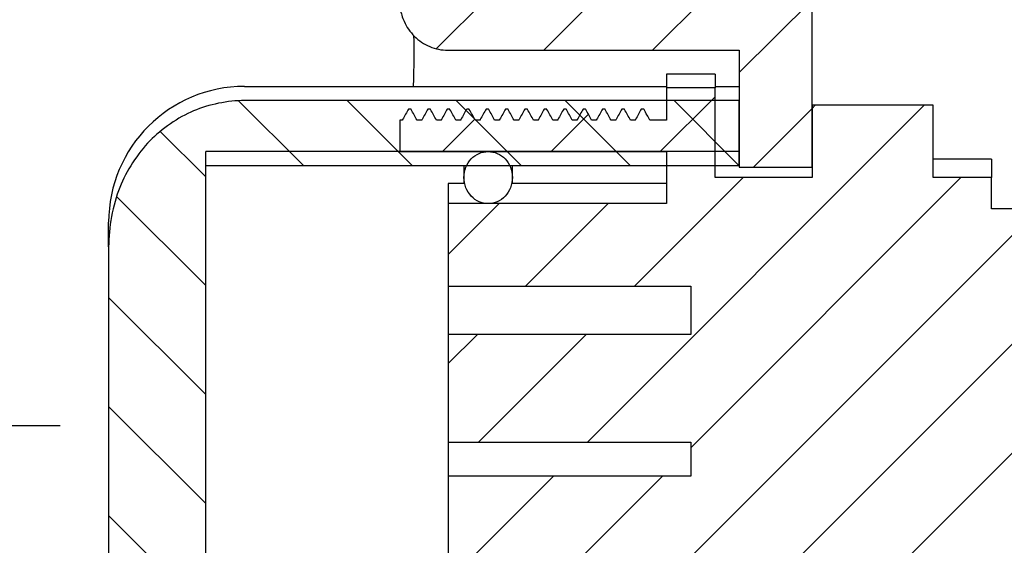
# Model space of a CAD drawing. Header units: millimetres. Extents: x 0 to 4378, y 0 to 2397.
# Tile 272 of 330: x 3458 to 3478, y 33 to 43. Entities that reach past the tile are written whole.
import ezdxf

# ---------------------------------------------------------------- set-up
doc = ezdxf.new("R2010")
doc.units = ezdxf.units.MM
doc.header["$LTSCALE"] = 0.2
doc.layers.add('05_Section Line', color=3, linetype='Continuous')
doc.styles.add('Rainbow-2.5 Style', font='malgunsl.ttf')
doc.dimstyles.new('Rainbow-2.5 Style$0', dxfattribs={"dimtxt": 2.5, "dimasz": 2.5, "dimexe": 1, "dimexo": 1, "dimgap": 1, "dimtad": 1, "dimdsep": 46, "dimtxsty": 'Rainbow-2.5 Style', "dimcen": 0, "dimclrd": 251, "dimclre": 251, "dimclrt": 7, "dimazin": 3, "dimtp": 0.1, "dimtm": 0.1, "dimtfac": 0.61, "dimtmove": 0, "dimatfit": 3, "dimfxl": 1, "dimlwd": -1, "dimlwe": -1, "dimarcsym": 1})
pattern_1 = [(45, (-135.975, -57.496), (-1.122532, 1.122532), [])]

# ---------------------------------------------------------------- blocks, each defined once
blk = doc.blocks.new('Blk$I43J4-5N2301D')
at = {"layer": '05_Section Line'}
h = blk.add_hatch(dxfattribs=at)
h.set_pattern_fill('ANSI31', color=256, scale=12.7, style=0)
h.set_pattern_definition(pattern_1)
edge = h.paths.add_edge_path()
edge.add_spline(control_points=[(-39, -12.16), (-39.005, -12.242), (-39.001, -12.324), (-38.972, -12.493), (-38.947, -12.578), (-38.858, -12.774), (-38.786, -12.88), (-38.605, -13.058), (-38.498, -13.13), (-38.262, -13.229), (-38.135, -13.254), (-38.007, -13.254)], knot_values=[-0.165928, -0.165928, -0.165928, -0.165928, -0.141276, -0.141276, -0.114739, -0.114739, -0.076747, -0.076747, -0.03851, -0.03851, 0, 0, 0, 0], degree=3, periodic=0)
edge.add_line((-38.007, -13.254), (-38.007, -13.254))
edge.add_line((-38.007, -13.254), (-32, -13.254))
edge.add_line((-32, -13.254), (-32, -14.292))
edge.add_line((-32, -14.292), (-32, -15.343))
edge.add_line((-32, -15.343), (-32, -15.631))
edge.add_line((-32, -15.631), (-32, -15.662))
edge.add_line((-32, -15.662), (-30.5, -15.662))
edge.add_line((-30.5, -15.662), (-30.5, -14.39))
edge.add_line((-30.5, -14.39), (-30.5, -11.5))
edge.add_line((-30.5, -11.5), (17.387, -11.5))
edge.add_line((17.387, -11.5), (17.387, -10.5))
edge.add_line((17.387, -10.5), (18.116, -10.5))
edge.add_line((18.116, -10.5), (19.616, -10.5))
edge.add_line((19.616, -10.5), (19.616, -10))
edge.add_line((19.616, -10), (21.51, -10))
edge.add_line((21.51, -10), (21.51, -10.5))
edge.add_line((21.51, -10.5), (22.932, -10.5))
edge.add_line((22.932, -10.5), (23.738, -10.5))
edge.add_line((23.738, -10.5), (23.738, -11.5))
edge.add_line((23.738, -11.5), (24.422, -11.5))
edge.add_line((24.422, -11.5), (24.422, -14))
edge.add_line((24.422, -14), (29, -14))
edge.add_line((29, -14), (29, -17.92))
edge.add_line((29, -17.92), (32.938, -17.92))
edge.add_line((32.938, -17.92), (32.938, -17.223))
edge.add_line((32.938, -17.223), (32.938, -15.82))
edge.add_line((32.938, -15.82), (34.439, -15.82))
edge.add_line((34.439, -15.82), (34.439, -17.42))
edge.add_line((34.439, -17.42), (35.239, -17.42))
edge.add_line((35.239, -17.42), (36.239, -17.42))
edge.add_line((36.239, -17.42), (40.503, -17.42))
edge.add_line((40.503, -17.42), (39, -12.159))
edge.add_line((39, -12.159), (39, -9.5))
edge.add_line((39, -9.5), (37, -7.5))
edge.add_line((37, -7.5), (31.475, -7.5))
edge.add_line((31.475, -7.5), (31.475, -3))
edge.add_line((31.475, -3), (30.475, -2))
edge.add_line((30.475, -2), (28, -2))
edge.add_line((28, -2), (28, -7.5))
edge.add_line((28, -7.5), (22, -7.5))
edge.add_line((22, -7.5), (22, -2))
edge.add_line((22, -2), (16.765, -2))
edge.add_line((16.765, -2), (15.765, -3))
edge.add_line((15.765, -3), (15.765, -10))
edge.add_line((15.765, -10), (-15.765, -10))
edge.add_line((-15.765, -10), (-15.765, -3))
edge.add_line((-15.765, -3), (-16.765, -2))
edge.add_line((-16.765, -2), (-30.475, -2))
edge.add_line((-30.475, -2), (-31.475, -3))
edge.add_line((-31.475, -3), (-31.475, -7.5))
edge.add_line((-31.475, -7.5), (-37, -7.5))
edge.add_line((-37, -7.5), (-39, -9.5))
edge.add_line((-39, -9.5), (-39, -12.16))
h = blk.add_hatch(dxfattribs=at)
h.set_pattern_fill('ANSI31', color=256, scale=12.7, style=0)
h.set_pattern_definition(pattern_1)
edge = h.paths.add_edge_path()
edge.add_line((-34.258, -27.534), (-34.208, -27.534))
edge.add_spline(control_points=[(-34.208, -27.534), (-34.187, -27.496), (-34.166, -27.458), (-34.125, -27.382), (-34.104, -27.345), (-34.084, -27.307)], knot_values=[-0.025861, -0.025861, -0.025861, -0.025861, -0.012938, -0.012938, 0, 0, 0, 0], degree=3, periodic=0)
edge.add_line((-34.084, -27.307), (-33.5, -27.307))
edge.add_line((-33.5, -27.307), (-33.5, -27.708))
edge.add_line((-33.5, -27.708), (-33.5, -27.969))
edge.add_line((-33.5, -27.969), (-32.5, -27.969))
edge.add_line((-32.5, -27.969), (-32.5, -27.708))
edge.add_line((-32.5, -27.708), (-32.5, -26.657))
edge.add_line((-32.5, -26.657), (-32.5, -26.369))
edge.add_line((-32.5, -26.369), (-32.5, -25.542))
edge.add_line((-32.5, -25.542), (-26.8, -25.542))
edge.add_line((-26.8, -25.542), (-26.8, -25.473))
edge.add_line((-26.8, -25.473), (-22.7, -25.473))
edge.add_line((-22.7, -25.473), (-22.7, -16.527))
edge.add_line((-22.7, -16.527), (-26.8, -16.527))
edge.add_line((-26.8, -16.527), (-26.8, -15.877))
edge.add_line((-26.8, -15.877), (-28, -15.877))
edge.add_line((-28, -15.877), (-28, -14.39))
edge.add_line((-28, -14.39), (-30.5, -14.39))
edge.add_line((-30.5, -14.39), (-30.5, -15.662))
edge.add_line((-30.5, -15.662), (-30.5, -15.877))
edge.add_line((-30.5, -15.877), (-32.5, -15.877))
edge.add_line((-32.5, -15.877), (-32.5, -15.631))
edge.add_line((-32.5, -15.631), (-32.5, -15.343))
edge.add_line((-32.5, -15.343), (-32.5, -14.292))
edge.add_line((-32.5, -14.292), (-32.5, -14.031))
edge.add_line((-32.5, -14.031), (-33.5, -14.031))
edge.add_line((-33.5, -14.031), (-33.5, -14.292))
edge.add_line((-33.5, -14.292), (-33.5, -14.693))
edge.add_line((-33.5, -14.693), (-33.843, -14.693))
edge.add_spline(control_points=[(-33.843, -14.693), (-33.862, -14.659), (-33.881, -14.625), (-33.921, -14.553), (-33.942, -14.515), (-33.965, -14.474), (-33.967, -14.47), (-33.969, -14.466)], knot_values=[-0.025923, -0.025923, -0.025923, -0.025923, -0.014184, -0.014184, -0.001229, -0.001229, 0, 0, 0, 0], degree=3, periodic=0)
edge.add_line((-33.969, -14.466), (-34.019, -14.466))
edge.add_spline(control_points=[(-34.019, -14.466), (-34.038, -14.501), (-34.056, -14.535), (-34.096, -14.607), (-34.117, -14.645), (-34.139, -14.686), (-34.141, -14.69), (-34.143, -14.693)], knot_values=[-0.025862, -0.025862, -0.025862, -0.025862, -0.014172, -0.014172, -0.001235, -0.001235, 0, 0, 0, 0], degree=3, periodic=0)
edge.add_line((-34.143, -14.693), (-34.243, -14.693))
edge.add_spline(control_points=[(-34.243, -14.693), (-34.263, -14.658), (-34.282, -14.622), (-34.323, -14.549), (-34.344, -14.512), (-34.366, -14.471), (-34.368, -14.469), (-34.369, -14.466)], knot_values=[-0.025923, -0.025923, -0.025923, -0.025923, -0.013797, -0.013797, -0.000843, -0.000843, 0, 0, 0, 0], degree=3, periodic=0)
edge.add_line((-34.369, -14.466), (-34.419, -14.466))
edge.add_spline(control_points=[(-34.419, -14.466), (-34.438, -14.502), (-34.458, -14.537), (-34.498, -14.61), (-34.519, -14.648), (-34.541, -14.688), (-34.542, -14.691), (-34.543, -14.693)], knot_values=[-0.025862, -0.025862, -0.025862, -0.025862, -0.013774, -0.013774, -0.000836, -0.000836, 0, 0, 0, 0], degree=3, periodic=0)
edge.add_line((-34.543, -14.693), (-34.643, -14.693))
edge.add_spline(control_points=[(-34.643, -14.693), (-34.663, -14.658), (-34.682, -14.622), (-34.723, -14.549), (-34.744, -14.512), (-34.766, -14.471), (-34.768, -14.469), (-34.769, -14.466)], knot_values=[-0.025923, -0.025923, -0.025923, -0.025923, -0.013797, -0.013797, -0.000843, -0.000843, 0, 0, 0, 0], degree=3, periodic=0)
edge.add_line((-34.769, -14.466), (-34.819, -14.466))
edge.add_spline(control_points=[(-34.819, -14.466), (-34.838, -14.502), (-34.858, -14.537), (-34.898, -14.61), (-34.919, -14.648), (-34.941, -14.688), (-34.942, -14.691), (-34.943, -14.693)], knot_values=[-0.025862, -0.025862, -0.025862, -0.025862, -0.013774, -0.013774, -0.000836, -0.000836, 0, 0, 0, 0], degree=3, periodic=0)
edge.add_line((-34.943, -14.693), (-35.043, -14.693))
edge.add_spline(control_points=[(-35.043, -14.693), (-35.063, -14.658), (-35.082, -14.622), (-35.123, -14.549), (-35.144, -14.512), (-35.166, -14.471), (-35.168, -14.469), (-35.169, -14.466)], knot_values=[-0.025923, -0.025923, -0.025923, -0.025923, -0.013797, -0.013797, -0.000843, -0.000843, 0, 0, 0, 0], degree=3, periodic=0)
edge.add_line((-35.169, -14.466), (-35.219, -14.466))
edge.add_spline(control_points=[(-35.219, -14.466), (-35.238, -14.502), (-35.258, -14.537), (-35.298, -14.61), (-35.319, -14.648), (-35.341, -14.688), (-35.342, -14.691), (-35.343, -14.693)], knot_values=[-0.025862, -0.025862, -0.025862, -0.025862, -0.013774, -0.013774, -0.000836, -0.000836, 0, 0, 0, 0], degree=3, periodic=0)
edge.add_line((-35.343, -14.693), (-35.443, -14.693))
edge.add_spline(control_points=[(-35.443, -14.693), (-35.463, -14.658), (-35.482, -14.622), (-35.523, -14.549), (-35.544, -14.512), (-35.566, -14.471), (-35.568, -14.469), (-35.569, -14.466)], knot_values=[-0.025923, -0.025923, -0.025923, -0.025923, -0.013797, -0.013797, -0.000843, -0.000843, 0, 0, 0, 0], degree=3, periodic=0)
edge.add_line((-35.569, -14.466), (-35.619, -14.466))
edge.add_spline(control_points=[(-35.619, -14.466), (-35.638, -14.502), (-35.658, -14.537), (-35.698, -14.61), (-35.719, -14.648), (-35.741, -14.688), (-35.742, -14.691), (-35.743, -14.693)], knot_values=[-0.025862, -0.025862, -0.025862, -0.025862, -0.013774, -0.013774, -0.000836, -0.000836, 0, 0, 0, 0], degree=3, periodic=0)
edge.add_line((-35.743, -14.693), (-35.843, -14.693))
edge.add_spline(control_points=[(-35.843, -14.693), (-35.863, -14.658), (-35.882, -14.622), (-35.923, -14.549), (-35.944, -14.512), (-35.966, -14.471), (-35.968, -14.469), (-35.969, -14.466)], knot_values=[-0.025923, -0.025923, -0.025923, -0.025923, -0.013797, -0.013797, -0.000843, -0.000843, 0, 0, 0, 0], degree=3, periodic=0)
edge.add_line((-35.969, -14.466), (-36.019, -14.466))
edge.add_spline(control_points=[(-36.019, -14.466), (-36.038, -14.502), (-36.058, -14.537), (-36.098, -14.61), (-36.119, -14.648), (-36.141, -14.688), (-36.142, -14.691), (-36.143, -14.693)], knot_values=[-0.025862, -0.025862, -0.025862, -0.025862, -0.013774, -0.013774, -0.000836, -0.000836, 0, 0, 0, 0], degree=3, periodic=0)
edge.add_line((-36.143, -14.693), (-36.243, -14.693))
edge.add_spline(control_points=[(-36.243, -14.693), (-36.263, -14.658), (-36.282, -14.622), (-36.323, -14.549), (-36.344, -14.512), (-36.366, -14.471), (-36.368, -14.469), (-36.369, -14.466)], knot_values=[-0.025923, -0.025923, -0.025923, -0.025923, -0.013797, -0.013797, -0.000843, -0.000843, 0, 0, 0, 0], degree=3, periodic=0)
edge.add_line((-36.369, -14.466), (-36.419, -14.466))
edge.add_spline(control_points=[(-36.419, -14.466), (-36.438, -14.502), (-36.458, -14.537), (-36.498, -14.61), (-36.519, -14.648), (-36.541, -14.688), (-36.542, -14.691), (-36.543, -14.693)], knot_values=[-0.025862, -0.025862, -0.025862, -0.025862, -0.013774, -0.013774, -0.000836, -0.000836, 0, 0, 0, 0], degree=3, periodic=0)
edge.add_line((-36.543, -14.693), (-36.643, -14.693))
edge.add_spline(control_points=[(-36.643, -14.693), (-36.663, -14.658), (-36.682, -14.622), (-36.723, -14.549), (-36.744, -14.512), (-36.766, -14.471), (-36.768, -14.469), (-36.769, -14.466)], knot_values=[-0.025923, -0.025923, -0.025923, -0.025923, -0.013797, -0.013797, -0.000843, -0.000843, 0, 0, 0, 0], degree=3, periodic=0)
edge.add_line((-36.769, -14.466), (-36.819, -14.466))
edge.add_spline(control_points=[(-36.819, -14.466), (-36.838, -14.502), (-36.858, -14.537), (-36.898, -14.61), (-36.919, -14.648), (-36.941, -14.688), (-36.942, -14.691), (-36.943, -14.693)], knot_values=[-0.025862, -0.025862, -0.025862, -0.025862, -0.013774, -0.013774, -0.000836, -0.000836, 0, 0, 0, 0], degree=3, periodic=0)
edge.add_line((-36.943, -14.693), (-37.043, -14.693))
edge.add_spline(control_points=[(-37.043, -14.693), (-37.063, -14.658), (-37.082, -14.622), (-37.123, -14.549), (-37.144, -14.512), (-37.166, -14.471), (-37.168, -14.469), (-37.169, -14.466)], knot_values=[-0.025923, -0.025923, -0.025923, -0.025923, -0.013797, -0.013797, -0.000843, -0.000843, 0, 0, 0, 0], degree=3, periodic=0)
edge.add_line((-37.169, -14.466), (-37.219, -14.466))
edge.add_spline(control_points=[(-37.219, -14.466), (-37.238, -14.502), (-37.258, -14.537), (-37.298, -14.61), (-37.319, -14.648), (-37.341, -14.688), (-37.342, -14.691), (-37.343, -14.693)], knot_values=[-0.025862, -0.025862, -0.025862, -0.025862, -0.013774, -0.013774, -0.000836, -0.000836, 0, 0, 0, 0], degree=3, periodic=0)
edge.add_line((-37.343, -14.693), (-37.443, -14.693))
edge.add_spline(control_points=[(-37.443, -14.693), (-37.463, -14.658), (-37.482, -14.622), (-37.523, -14.549), (-37.544, -14.512), (-37.566, -14.471), (-37.568, -14.469), (-37.569, -14.466)], knot_values=[-0.025923, -0.025923, -0.025923, -0.025923, -0.013797, -0.013797, -0.000843, -0.000843, 0, 0, 0, 0], degree=3, periodic=0)
edge.add_line((-37.569, -14.466), (-37.619, -14.466))
edge.add_spline(control_points=[(-37.619, -14.466), (-37.638, -14.502), (-37.658, -14.537), (-37.698, -14.61), (-37.719, -14.648), (-37.741, -14.688), (-37.742, -14.691), (-37.743, -14.693)], knot_values=[-0.025862, -0.025862, -0.025862, -0.025862, -0.013774, -0.013774, -0.000836, -0.000836, 0, 0, 0, 0], degree=3, periodic=0)
edge.add_line((-37.743, -14.693), (-37.843, -14.693))
edge.add_spline(control_points=[(-37.843, -14.693), (-37.863, -14.658), (-37.882, -14.622), (-37.923, -14.549), (-37.944, -14.512), (-37.966, -14.471), (-37.968, -14.469), (-37.969, -14.466)], knot_values=[-0.025923, -0.025923, -0.025923, -0.025923, -0.013797, -0.013797, -0.000843, -0.000843, 0, 0, 0, 0], degree=3, periodic=0)
edge.add_line((-37.969, -14.466), (-38.019, -14.466))
edge.add_spline(control_points=[(-38.019, -14.466), (-38.038, -14.502), (-38.058, -14.537), (-38.098, -14.61), (-38.119, -14.648), (-38.141, -14.688), (-38.142, -14.691), (-38.143, -14.693)], knot_values=[-0.025862, -0.025862, -0.025862, -0.025862, -0.013774, -0.013774, -0.000836, -0.000836, 0, 0, 0, 0], degree=3, periodic=0)
edge.add_line((-38.143, -14.693), (-38.243, -14.693))
edge.add_spline(control_points=[(-38.243, -14.693), (-38.263, -14.658), (-38.282, -14.622), (-38.323, -14.549), (-38.344, -14.512), (-38.366, -14.471), (-38.368, -14.469), (-38.369, -14.466)], knot_values=[-0.025923, -0.025923, -0.025923, -0.025923, -0.013797, -0.013797, -0.000843, -0.000843, 0, 0, 0, 0], degree=3, periodic=0)
edge.add_line((-38.369, -14.466), (-38.419, -14.466))
edge.add_spline(control_points=[(-38.419, -14.466), (-38.438, -14.502), (-38.458, -14.537), (-38.498, -14.61), (-38.519, -14.648), (-38.541, -14.688), (-38.542, -14.691), (-38.543, -14.693)], knot_values=[-0.025862, -0.025862, -0.025862, -0.025862, -0.013774, -0.013774, -0.000836, -0.000836, 0, 0, 0, 0], degree=3, periodic=0)
edge.add_line((-38.543, -14.693), (-38.643, -14.693))
edge.add_spline(control_points=[(-38.643, -14.693), (-38.663, -14.658), (-38.682, -14.622), (-38.723, -14.549), (-38.744, -14.512), (-38.766, -14.471), (-38.768, -14.469), (-38.769, -14.466)], knot_values=[-0.025923, -0.025923, -0.025923, -0.025923, -0.013797, -0.013797, -0.000843, -0.000843, 0, 0, 0, 0], degree=3, periodic=0)
edge.add_line((-38.769, -14.466), (-38.819, -14.466))
edge.add_spline(control_points=[(-38.819, -14.466), (-38.838, -14.502), (-38.858, -14.537), (-38.898, -14.61), (-38.919, -14.648), (-38.941, -14.688), (-38.942, -14.691), (-38.943, -14.693)], knot_values=[-0.025862, -0.025862, -0.025862, -0.025862, -0.013774, -0.013774, -0.000836, -0.000836, 0, 0, 0, 0], degree=3, periodic=0)
edge.add_line((-38.943, -14.693), (-39, -14.693))
edge.add_line((-39, -14.693), (-39, -15.343))
edge.add_line((-39, -15.343), (-33.5, -15.343))
edge.add_line((-33.5, -15.343), (-33.5, -15.631))
edge.add_line((-33.5, -15.631), (-33.5, -16.417))
edge.add_line((-33.5, -16.417), (-38, -16.417))
edge.add_line((-38, -16.417), (-38, -18.121))
edge.add_line((-38, -18.121), (-33, -18.121))
edge.add_line((-33, -18.121), (-33, -19.112))
edge.add_line((-33, -19.112), (-38, -19.112))
edge.add_line((-38, -19.112), (-38, -21.335))
edge.add_line((-38, -21.335), (-33, -21.335))
edge.add_line((-33, -21.335), (-33, -22.031))
edge.add_line((-33, -22.031), (-38, -22.031))
edge.add_line((-38, -22.031), (-38, -25.583))
edge.add_line((-38, -25.583), (-33.5, -25.583))
edge.add_line((-33.5, -25.583), (-33.5, -26.369))
edge.add_line((-33.5, -26.369), (-33.5, -26.657))
edge.add_line((-33.5, -26.657), (-39, -26.657))
edge.add_line((-39, -26.657), (-39, -27.307))
edge.add_line((-39, -27.307), (-38.784, -27.307))
edge.add_spline(control_points=[(-38.784, -27.307), (-38.763, -27.345), (-38.742, -27.382), (-38.7, -27.458), (-38.679, -27.496), (-38.658, -27.534)], knot_values=[-0.025924, -0.025924, -0.025924, -0.025924, -0.012954, -0.012954, 0, 0, 0, 0], degree=3, periodic=0)
edge.add_line((-38.658, -27.534), (-38.608, -27.534))
edge.add_spline(control_points=[(-38.608, -27.534), (-38.587, -27.496), (-38.566, -27.458), (-38.525, -27.382), (-38.504, -27.345), (-38.484, -27.307)], knot_values=[-0.025861, -0.025861, -0.025861, -0.025861, -0.012938, -0.012938, 0, 0, 0, 0], degree=3, periodic=0)
edge.add_line((-38.484, -27.307), (-38.384, -27.307))
edge.add_spline(control_points=[(-38.384, -27.307), (-38.363, -27.345), (-38.342, -27.382), (-38.3, -27.458), (-38.279, -27.496), (-38.258, -27.534)], knot_values=[-0.025924, -0.025924, -0.025924, -0.025924, -0.012954, -0.012954, 0, 0, 0, 0], degree=3, periodic=0)
edge.add_line((-38.258, -27.534), (-38.208, -27.534))
edge.add_spline(control_points=[(-38.208, -27.534), (-38.187, -27.496), (-38.166, -27.458), (-38.125, -27.382), (-38.104, -27.345), (-38.084, -27.307)], knot_values=[-0.025861, -0.025861, -0.025861, -0.025861, -0.012938, -0.012938, 0, 0, 0, 0], degree=3, periodic=0)
edge.add_line((-38.084, -27.307), (-37.984, -27.307))
edge.add_spline(control_points=[(-37.984, -27.307), (-37.963, -27.345), (-37.942, -27.382), (-37.9, -27.458), (-37.879, -27.496), (-37.858, -27.534)], knot_values=[-0.025924, -0.025924, -0.025924, -0.025924, -0.012954, -0.012954, 0, 0, 0, 0], degree=3, periodic=0)
edge.add_line((-37.858, -27.534), (-37.808, -27.534))
edge.add_spline(control_points=[(-37.808, -27.534), (-37.787, -27.496), (-37.766, -27.458), (-37.725, -27.382), (-37.704, -27.345), (-37.684, -27.307)], knot_values=[-0.025861, -0.025861, -0.025861, -0.025861, -0.012938, -0.012938, 0, 0, 0, 0], degree=3, periodic=0)
edge.add_line((-37.684, -27.307), (-37.584, -27.307))
edge.add_spline(control_points=[(-37.584, -27.307), (-37.563, -27.345), (-37.542, -27.382), (-37.5, -27.458), (-37.479, -27.496), (-37.458, -27.534)], knot_values=[-0.025924, -0.025924, -0.025924, -0.025924, -0.012954, -0.012954, 0, 0, 0, 0], degree=3, periodic=0)
edge.add_line((-37.458, -27.534), (-37.408, -27.534))
edge.add_spline(control_points=[(-37.408, -27.534), (-37.387, -27.496), (-37.366, -27.458), (-37.325, -27.382), (-37.304, -27.345), (-37.284, -27.307)], knot_values=[-0.025861, -0.025861, -0.025861, -0.025861, -0.012938, -0.012938, 0, 0, 0, 0], degree=3, periodic=0)
edge.add_line((-37.284, -27.307), (-37.184, -27.307))
edge.add_spline(control_points=[(-37.184, -27.307), (-37.163, -27.345), (-37.142, -27.382), (-37.1, -27.458), (-37.079, -27.496), (-37.058, -27.534)], knot_values=[-0.025924, -0.025924, -0.025924, -0.025924, -0.012954, -0.012954, 0, 0, 0, 0], degree=3, periodic=0)
edge.add_line((-37.058, -27.534), (-37.008, -27.534))
edge.add_spline(control_points=[(-37.008, -27.534), (-36.987, -27.496), (-36.966, -27.458), (-36.925, -27.382), (-36.904, -27.345), (-36.884, -27.307)], knot_values=[-0.025861, -0.025861, -0.025861, -0.025861, -0.012938, -0.012938, 0, 0, 0, 0], degree=3, periodic=0)
edge.add_line((-36.884, -27.307), (-36.784, -27.307))
edge.add_spline(control_points=[(-36.784, -27.307), (-36.763, -27.345), (-36.742, -27.382), (-36.7, -27.458), (-36.679, -27.496), (-36.658, -27.534)], knot_values=[-0.025924, -0.025924, -0.025924, -0.025924, -0.012954, -0.012954, 0, 0, 0, 0], degree=3, periodic=0)
edge.add_line((-36.658, -27.534), (-36.608, -27.534))
edge.add_spline(control_points=[(-36.608, -27.534), (-36.587, -27.496), (-36.566, -27.458), (-36.525, -27.382), (-36.504, -27.345), (-36.484, -27.307)], knot_values=[-0.025861, -0.025861, -0.025861, -0.025861, -0.012938, -0.012938, 0, 0, 0, 0], degree=3, periodic=0)
edge.add_line((-36.484, -27.307), (-36.384, -27.307))
edge.add_spline(control_points=[(-36.384, -27.307), (-36.363, -27.345), (-36.342, -27.382), (-36.3, -27.458), (-36.279, -27.496), (-36.258, -27.534)], knot_values=[-0.025924, -0.025924, -0.025924, -0.025924, -0.012954, -0.012954, 0, 0, 0, 0], degree=3, periodic=0)
edge.add_line((-36.258, -27.534), (-36.208, -27.534))
edge.add_spline(control_points=[(-36.208, -27.534), (-36.187, -27.496), (-36.166, -27.458), (-36.125, -27.382), (-36.104, -27.345), (-36.084, -27.307)], knot_values=[-0.025861, -0.025861, -0.025861, -0.025861, -0.012938, -0.012938, 0, 0, 0, 0], degree=3, periodic=0)
edge.add_line((-36.084, -27.307), (-35.984, -27.307))
edge.add_spline(control_points=[(-35.984, -27.307), (-35.963, -27.345), (-35.942, -27.382), (-35.9, -27.458), (-35.879, -27.496), (-35.858, -27.534)], knot_values=[-0.025924, -0.025924, -0.025924, -0.025924, -0.012954, -0.012954, 0, 0, 0, 0], degree=3, periodic=0)
edge.add_line((-35.858, -27.534), (-35.808, -27.534))
edge.add_spline(control_points=[(-35.808, -27.534), (-35.787, -27.496), (-35.766, -27.458), (-35.725, -27.382), (-35.704, -27.345), (-35.684, -27.307)], knot_values=[-0.025861, -0.025861, -0.025861, -0.025861, -0.012938, -0.012938, 0, 0, 0, 0], degree=3, periodic=0)
edge.add_line((-35.684, -27.307), (-35.584, -27.307))
edge.add_spline(control_points=[(-35.584, -27.307), (-35.563, -27.345), (-35.542, -27.382), (-35.5, -27.458), (-35.479, -27.496), (-35.458, -27.534)], knot_values=[-0.025924, -0.025924, -0.025924, -0.025924, -0.012954, -0.012954, 0, 0, 0, 0], degree=3, periodic=0)
edge.add_line((-35.458, -27.534), (-35.408, -27.534))
edge.add_spline(control_points=[(-35.408, -27.534), (-35.387, -27.496), (-35.366, -27.458), (-35.325, -27.382), (-35.304, -27.345), (-35.284, -27.307)], knot_values=[-0.025861, -0.025861, -0.025861, -0.025861, -0.012938, -0.012938, 0, 0, 0, 0], degree=3, periodic=0)
edge.add_line((-35.284, -27.307), (-35.184, -27.307))
edge.add_spline(control_points=[(-35.184, -27.307), (-35.163, -27.345), (-35.142, -27.382), (-35.1, -27.458), (-35.079, -27.496), (-35.058, -27.534)], knot_values=[-0.025924, -0.025924, -0.025924, -0.025924, -0.012954, -0.012954, 0, 0, 0, 0], degree=3, periodic=0)
edge.add_line((-35.058, -27.534), (-35.008, -27.534))
edge.add_spline(control_points=[(-35.008, -27.534), (-34.987, -27.496), (-34.966, -27.458), (-34.925, -27.382), (-34.904, -27.345), (-34.884, -27.307)], knot_values=[-0.025861, -0.025861, -0.025861, -0.025861, -0.012938, -0.012938, 0, 0, 0, 0], degree=3, periodic=0)
edge.add_line((-34.884, -27.307), (-34.784, -27.307))
edge.add_spline(control_points=[(-34.784, -27.307), (-34.763, -27.345), (-34.742, -27.382), (-34.7, -27.458), (-34.679, -27.496), (-34.658, -27.534)], knot_values=[-0.025924, -0.025924, -0.025924, -0.025924, -0.012954, -0.012954, 0, 0, 0, 0], degree=3, periodic=0)
edge.add_line((-34.658, -27.534), (-34.608, -27.534))
edge.add_spline(control_points=[(-34.608, -27.534), (-34.587, -27.496), (-34.566, -27.458), (-34.525, -27.382), (-34.504, -27.345), (-34.484, -27.307)], knot_values=[-0.025861, -0.025861, -0.025861, -0.025861, -0.012938, -0.012938, 0, 0, 0, 0], degree=3, periodic=0)
edge.add_line((-34.484, -27.307), (-34.384, -27.307))
edge.add_spline(control_points=[(-34.384, -27.307), (-34.363, -27.345), (-34.342, -27.382), (-34.3, -27.458), (-34.279, -27.496), (-34.258, -27.534)], knot_values=[-0.025924, -0.025924, -0.025924, -0.025924, -0.012954, -0.012954, 0, 0, 0, 0], degree=3, periodic=0)
h = blk.add_hatch(dxfattribs=at)
h.set_pattern_fill('ANSI31', color=256, scale=12.7, angle=90.0002, style=0)
h.set_pattern_definition([(135.0002, (-135.975, -57.496), (-1.122528, -1.122536), [])])
edge = h.paths.add_edge_path()
edge.add_spline(control_points=[(-45, -24.693), (-45, -25.087), (-44.917, -25.553), (-44.637, -26.254), (-44.403, -26.619), (-43.909, -27.125), (-43.567, -27.361), (-42.937, -27.627), (-42.539, -27.708), (-42.2, -27.708)], knot_values=[0.364927, 0.364927, 0.364927, 0.364927, 0.48316, 0.48316, 0.591468, 0.591468, 0.69527, 0.69527, 0.796852, 0.796852, 0.796852, 0.796852], degree=3, periodic=0)
edge.add_line((-42.2, -27.708), (-33.5, -27.708))
edge.add_line((-33.5, -27.708), (-32.5, -27.708))
edge.add_line((-32.5, -27.708), (-32, -27.708))
edge.add_line((-32, -27.708), (-32, -26.657))
edge.add_line((-32, -26.657), (-32, -26.369))
edge.add_line((-32, -26.369), (-32.5, -26.369))
edge.add_line((-32.5, -26.369), (-33.5, -26.369))
edge.add_line((-33.5, -26.369), (-36.731, -26.369))
edge.add_line((-36.731, -26.369), (-37.62, -26.369))
edge.add_line((-37.62, -26.369), (-43, -26.369))
edge.add_line((-43, -26.369), (-43, -15.631))
edge.add_line((-43, -15.631), (-37.62, -15.631))
edge.add_line((-37.62, -15.631), (-36.731, -15.631))
edge.add_line((-36.731, -15.631), (-33.5, -15.631))
edge.add_line((-33.5, -15.631), (-32.5, -15.631))
edge.add_line((-32.5, -15.631), (-32, -15.631))
edge.add_line((-32, -15.631), (-32, -15.343))
edge.add_line((-32, -15.343), (-32, -14.292))
edge.add_line((-32, -14.292), (-32.5, -14.292))
edge.add_line((-32.5, -14.292), (-33.5, -14.292))
edge.add_line((-33.5, -14.292), (-42.2, -14.292))
edge.add_spline(control_points=[(-42.2, -14.292), (-42.539, -14.292), (-42.937, -14.373), (-43.567, -14.639), (-43.909, -14.875), (-44.403, -15.381), (-44.637, -15.746), (-44.917, -16.447), (-45, -16.913), (-45, -17.307)], knot_values=[-0.796852, -0.796852, -0.796852, -0.796852, -0.69527, -0.69527, -0.591468, -0.591468, -0.48316, -0.48316, -0.364927, -0.364927, -0.364927, -0.364927], degree=3, periodic=0)
edge.add_line((-45, -17.307), (-45, -24.693))
h = blk.add_hatch(dxfattribs=at)
h.set_pattern_fill('ANSI31', color=256, scale=12.7, angle=75.0002, style=0)
h.set_pattern_definition([(120.0002, (-135.975, -57.496), (-1.374813, -0.793754), [])])
edge = h.paths.add_edge_path()
edge.add_spline(control_points=[(-37.176, -15.343), (-37.236, -15.343), (-37.307, -15.358), (-37.42, -15.406), (-37.481, -15.449), (-37.561, -15.532), (-37.595, -15.582), (-37.62, -15.631)], knot_values=[0, 0, 0, 0, 0.018144, 0.018144, 0.036847, 0.036847, 0.05254, 0.05254, 0.05254, 0.05254], degree=3, periodic=0)
edge.add_spline(control_points=[(-37.62, -15.631), (-37.626, -15.643), (-37.631, -15.655), (-37.661, -15.729), (-37.676, -15.809), (-37.676, -15.945), (-37.66, -16.025), (-37.611, -16.149), (-37.569, -16.216), (-37.48, -16.31), (-37.419, -16.353), (-37.306, -16.402), (-37.236, -16.417), (-37.116, -16.417), (-37.045, -16.402), (-36.932, -16.353), (-36.871, -16.31), (-36.782, -16.216), (-36.74, -16.149), (-36.691, -16.025), (-36.676, -15.945), (-36.676, -15.809), (-36.691, -15.729), (-36.72, -15.655), (-36.726, -15.643), (-36.732, -15.631)], knot_values=[0.05254, 0.05254, 0.05254, 0.05254, 0.056315, 0.056315, 0.076573, 0.076573, 0.096966, 0.096966, 0.116746, 0.116746, 0.135602, 0.135602, 0.153632, 0.153632, 0.171661, 0.171661, 0.190517, 0.190517, 0.210297, 0.210297, 0.23069, 0.23069, 0.250948, 0.250948, 0.254723, 0.254723, 0.254723, 0.254723], degree=3, periodic=0)
edge.add_spline(control_points=[(-36.732, -15.631), (-36.756, -15.582), (-36.79, -15.532), (-36.87, -15.449), (-36.931, -15.406), (-37.044, -15.358), (-37.115, -15.343), (-37.176, -15.343)], knot_values=[0.254723, 0.254723, 0.254723, 0.254723, 0.270416, 0.270416, 0.289119, 0.289119, 0.307263, 0.307263, 0.307263, 0.307263], degree=3, periodic=0)
for p, q in [((-30.5, -15.662), (-30.5, -11.5)), ((-38.007, -13.254), (-32, -13.254)), ((-32, -13.254), (-32, -15.662)), ((-33.5, -13.75), (-33.5, -14.031)), ((-32.5, -13.75), (-33.5, -13.75)), ((-32.5, -13.75), (-32.5, -14.031)), ((-42.2, -14), (-33.5, -14)), ((-32.5, -14), (-32, -14)), ((-32.5, -14.031), (-33.5, -14.031)), ((-33.5, -14.031), (-33.5, -14.693)), ((-32.5, -15.877), (-32.5, -14.031)), ((-32, -14.292), (-42.2, -14.292)), ((-32, -15.631), (-32, -14.292)), ((-28, -14.39), (-30.5, -14.39)), ((-30.5, -14.39), (-30.5, -15.877)), ((-28, -15.877), (-28, -14.39)), ((-38.769, -14.466), (-38.819, -14.466)), ((-38.369, -14.466), (-38.419, -14.466)), ((-37.969, -14.466), (-38.019, -14.466)), ((-37.569, -14.466), (-37.619, -14.466)), ((-37.169, -14.466), (-37.219, -14.466)), ((-36.769, -14.466), (-36.819, -14.466)), ((-36.369, -14.466), (-36.419, -14.466)), ((-35.969, -14.466), (-36.019, -14.466)), ((-35.569, -14.466), (-35.619, -14.466)), ((-35.169, -14.466), (-35.219, -14.466)), ((-34.769, -14.466), (-34.819, -14.466)), ((-34.369, -14.466), (-34.419, -14.466)), ((-33.969, -14.466), (-34.019, -14.466)), ((-38.943, -14.693), (-39, -14.693)), ((-39, -14.693), (-39, -15.343)), ((-38.543, -14.693), (-38.643, -14.693)), ((-38.143, -14.693), (-38.243, -14.693)), ((-37.743, -14.693), (-37.843, -14.693)), ((-37.343, -14.693), (-37.443, -14.693)), ((-36.943, -14.693), (-37.043, -14.693)), ((-36.543, -14.693), (-36.643, -14.693)), ((-36.143, -14.693), (-36.243, -14.693)), ((-35.743, -14.693), (-35.843, -14.693)), ((-35.343, -14.693), (-35.443, -14.693)), ((-34.943, -14.693), (-35.043, -14.693)), ((-34.543, -14.693), (-34.643, -14.693)), ((-34.143, -14.693), (-34.243, -14.693)), ((-33.5, -14.693), (-33.843, -14.693)), ((-43, -26.657), (-43, -15.343)), ((-32, -15.343), (-43, -15.343)), ((-39, -15.343), (-33.5, -15.343)), ((-33.5, -15.343), (-33.5, -16.417)), ((-26.8, -15.5), (-28, -15.5)), ((-26.8, -15.5), (-26.8, -15.877)), ((-43, -26.369), (-43, -15.631)), ((-43, -15.631), (-32, -15.631)), ((-37.676, -15.631), (-37.676, -15.877)), ((-36.676, -15.877), (-36.676, -15.631)), ((-32, -15.662), (-30.5, -15.662)), ((-38, -16), (-38, -16.417)), ((-37.662, -16), (-38, -16)), ((-37.676, -15.877), (-37.676, -16)), ((-33.5, -16), (-36.689, -16)), ((-36.676, -16), (-36.676, -15.877)), ((-30.5, -15.877), (-32.5, -15.877)), ((-26.8, -15.877), (-28, -15.877)), ((-26.8, -16.527), (-26.8, -15.877)), ((-33.5, -16.417), (-38, -16.417)), ((-38, -16.417), (-38, -18.121)), ((-22.7, -16.527), (-26.8, -16.527)), ((-45, -17.307), (-45, -16.8)), ((-45, -17.307), (-45, -24.693)), ((-38, -18.121), (-33, -18.121)), ((-38, -18.121), (-38, -19.112)), ((-33, -18.121), (-33, -19.112)), ((-33, -19.112), (-38, -19.112)), ((-38, -19.112), (-38, -21.335)), ((-38, -21.335), (-33, -21.335)), ((-38, -21.335), (-38, -22.031)), ((-33, -21.335), (-33, -22.031)), ((-33, -22.031), (-38, -22.031)), ((-38, -22.031), (-38, -25.583))]:
    blk.add_line(p, q)
blk.add_arc((-42.2, -16.8), 2.8, 90, 180)
for points, knots in [([(-39, -12.16), (-39.005, -12.242), (-39.001, -12.324), (-38.972, -12.493), (-38.947, -12.578), (-38.858, -12.774), (-38.786, -12.88), (-38.605, -13.058), (-38.498, -13.13), (-38.262, -13.229), (-38.135, -13.254), (-38.007, -13.254)], [-0.1659284, -0.1659284, -0.1659284, -0.1659284, -0.1412759, -0.1412759, -0.1147385, -0.1147385, -0.0767469, -0.0767469, -0.0385097, -0.0385097, 0, 0, 0, 0]), ([(-42.2, -14.292), (-42.539, -14.292), (-42.937, -14.373), (-43.567, -14.639), (-43.909, -14.875), (-44.403, -15.381), (-44.637, -15.746), (-44.917, -16.447), (-45, -16.913), (-45, -17.307)], [-0.7968522, -0.7968522, -0.7968522, -0.7968522, -0.6952704, -0.6952704, -0.5914681, -0.5914681, -0.4831596, -0.4831596, -0.3649266, -0.3649266, -0.3649266, -0.3649266]), ([(-38.819, -14.466), (-38.838, -14.502), (-38.858, -14.537), (-38.898, -14.61), (-38.919, -14.648), (-38.941, -14.688), (-38.942, -14.691), (-38.943, -14.693)], [-0.0258623, -0.0258623, -0.0258623, -0.0258623, -0.01377378, -0.01377378, -0.0008362, -0.0008362, 0, 0, 0, 0]), ([(-38.643, -14.693), (-38.663, -14.658), (-38.682, -14.622), (-38.723, -14.549), (-38.744, -14.512), (-38.766, -14.471), (-38.768, -14.469), (-38.769, -14.466)], [-0.02592275, -0.02592275, -0.02592275, -0.02592275, -0.01379717, -0.01379717, -0.00084283, -0.00084283, 0, 0, 0, 0]), ([(-38.419, -14.466), (-38.438, -14.502), (-38.458, -14.537), (-38.498, -14.61), (-38.519, -14.648), (-38.541, -14.688), (-38.542, -14.691), (-38.543, -14.693)], [-0.0258623, -0.0258623, -0.0258623, -0.0258623, -0.01377378, -0.01377378, -0.0008362, -0.0008362, 0, 0, 0, 0]), ([(-38.243, -14.693), (-38.263, -14.658), (-38.282, -14.622), (-38.323, -14.549), (-38.344, -14.512), (-38.366, -14.471), (-38.368, -14.469), (-38.369, -14.466)], [-0.02592275, -0.02592275, -0.02592275, -0.02592275, -0.01379717, -0.01379717, -0.00084283, -0.00084283, 0, 0, 0, 0]), ([(-38.019, -14.466), (-38.038, -14.502), (-38.058, -14.537), (-38.098, -14.61), (-38.119, -14.648), (-38.141, -14.688), (-38.142, -14.691), (-38.143, -14.693)], [-0.0258623, -0.0258623, -0.0258623, -0.0258623, -0.01377378, -0.01377378, -0.0008362, -0.0008362, 0, 0, 0, 0]), ([(-37.843, -14.693), (-37.863, -14.658), (-37.882, -14.622), (-37.923, -14.549), (-37.944, -14.512), (-37.966, -14.471), (-37.968, -14.469), (-37.969, -14.466)], [-0.02592275, -0.02592275, -0.02592275, -0.02592275, -0.01379717, -0.01379717, -0.00084283, -0.00084283, 0, 0, 0, 0]), ([(-37.619, -14.466), (-37.638, -14.502), (-37.658, -14.537), (-37.698, -14.61), (-37.719, -14.648), (-37.741, -14.688), (-37.742, -14.691), (-37.743, -14.693)], [-0.0258623, -0.0258623, -0.0258623, -0.0258623, -0.01377378, -0.01377378, -0.0008362, -0.0008362, 0, 0, 0, 0]), ([(-37.443, -14.693), (-37.463, -14.658), (-37.482, -14.622), (-37.523, -14.549), (-37.544, -14.512), (-37.566, -14.471), (-37.568, -14.469), (-37.569, -14.466)], [-0.02592275, -0.02592275, -0.02592275, -0.02592275, -0.01379717, -0.01379717, -0.00084283, -0.00084283, 0, 0, 0, 0]), ([(-37.219, -14.466), (-37.238, -14.502), (-37.258, -14.537), (-37.298, -14.61), (-37.319, -14.648), (-37.341, -14.688), (-37.342, -14.691), (-37.343, -14.693)], [-0.0258623, -0.0258623, -0.0258623, -0.0258623, -0.01377378, -0.01377378, -0.0008362, -0.0008362, 0, 0, 0, 0]), ([(-37.043, -14.693), (-37.063, -14.658), (-37.082, -14.622), (-37.123, -14.549), (-37.144, -14.512), (-37.166, -14.471), (-37.168, -14.469), (-37.169, -14.466)], [-0.02592275, -0.02592275, -0.02592275, -0.02592275, -0.01379717, -0.01379717, -0.00084283, -0.00084283, 0, 0, 0, 0]), ([(-36.819, -14.466), (-36.838, -14.502), (-36.858, -14.537), (-36.898, -14.61), (-36.919, -14.648), (-36.941, -14.688), (-36.942, -14.691), (-36.943, -14.693)], [-0.0258623, -0.0258623, -0.0258623, -0.0258623, -0.01377378, -0.01377378, -0.0008362, -0.0008362, 0, 0, 0, 0]), ([(-36.643, -14.693), (-36.663, -14.658), (-36.682, -14.622), (-36.723, -14.549), (-36.744, -14.512), (-36.766, -14.471), (-36.768, -14.469), (-36.769, -14.466)], [-0.02592275, -0.02592275, -0.02592275, -0.02592275, -0.01379717, -0.01379717, -0.00084283, -0.00084283, 0, 0, 0, 0]), ([(-36.419, -14.466), (-36.438, -14.502), (-36.458, -14.537), (-36.498, -14.61), (-36.519, -14.648), (-36.541, -14.688), (-36.542, -14.691), (-36.543, -14.693)], [-0.0258623, -0.0258623, -0.0258623, -0.0258623, -0.01377378, -0.01377378, -0.0008362, -0.0008362, 0, 0, 0, 0]), ([(-36.243, -14.693), (-36.263, -14.658), (-36.282, -14.622), (-36.323, -14.549), (-36.344, -14.512), (-36.366, -14.471), (-36.368, -14.469), (-36.369, -14.466)], [-0.02592275, -0.02592275, -0.02592275, -0.02592275, -0.01379717, -0.01379717, -0.00084283, -0.00084283, 0, 0, 0, 0]), ([(-36.019, -14.466), (-36.038, -14.502), (-36.058, -14.537), (-36.098, -14.61), (-36.119, -14.648), (-36.141, -14.688), (-36.142, -14.691), (-36.143, -14.693)], [-0.0258623, -0.0258623, -0.0258623, -0.0258623, -0.01377378, -0.01377378, -0.0008362, -0.0008362, 0, 0, 0, 0]), ([(-35.843, -14.693), (-35.863, -14.658), (-35.882, -14.622), (-35.923, -14.549), (-35.944, -14.512), (-35.966, -14.471), (-35.968, -14.469), (-35.969, -14.466)], [-0.02592275, -0.02592275, -0.02592275, -0.02592275, -0.01379717, -0.01379717, -0.00084283, -0.00084283, 0, 0, 0, 0]), ([(-35.619, -14.466), (-35.638, -14.502), (-35.658, -14.537), (-35.698, -14.61), (-35.719, -14.648), (-35.741, -14.688), (-35.742, -14.691), (-35.743, -14.693)], [-0.0258623, -0.0258623, -0.0258623, -0.0258623, -0.01377378, -0.01377378, -0.0008362, -0.0008362, 0, 0, 0, 0]), ([(-35.443, -14.693), (-35.463, -14.658), (-35.482, -14.622), (-35.523, -14.549), (-35.544, -14.512), (-35.566, -14.471), (-35.568, -14.469), (-35.569, -14.466)], [-0.02592274, -0.02592274, -0.02592274, -0.02592274, -0.01379717, -0.01379717, -0.00084283, -0.00084283, 0, 0, 0, 0]), ([(-35.219, -14.466), (-35.238, -14.502), (-35.258, -14.537), (-35.298, -14.61), (-35.319, -14.648), (-35.341, -14.688), (-35.342, -14.691), (-35.343, -14.693)], [-0.02586231, -0.02586231, -0.02586231, -0.02586231, -0.01377378, -0.01377378, -0.0008362, -0.0008362, 0, 0, 0, 0]), ([(-35.043, -14.693), (-35.063, -14.658), (-35.082, -14.622), (-35.123, -14.549), (-35.144, -14.512), (-35.166, -14.471), (-35.168, -14.469), (-35.169, -14.466)], [-0.02592275, -0.02592275, -0.02592275, -0.02592275, -0.01379717, -0.01379717, -0.00084283, -0.00084283, 0, 0, 0, 0]), ([(-34.819, -14.466), (-34.838, -14.502), (-34.858, -14.537), (-34.898, -14.61), (-34.919, -14.648), (-34.941, -14.688), (-34.942, -14.691), (-34.943, -14.693)], [-0.0258623, -0.0258623, -0.0258623, -0.0258623, -0.01377378, -0.01377378, -0.0008362, -0.0008362, 0, 0, 0, 0]), ([(-34.643, -14.693), (-34.663, -14.658), (-34.682, -14.622), (-34.723, -14.549), (-34.744, -14.512), (-34.766, -14.471), (-34.768, -14.469), (-34.769, -14.466)], [-0.02592275, -0.02592275, -0.02592275, -0.02592275, -0.01379718, -0.01379718, -0.00084283, -0.00084283, 0, 0, 0, 0]), ([(-34.419, -14.466), (-34.438, -14.502), (-34.458, -14.537), (-34.498, -14.61), (-34.519, -14.648), (-34.541, -14.688), (-34.542, -14.691), (-34.543, -14.693)], [-0.0258623, -0.0258623, -0.0258623, -0.0258623, -0.01377378, -0.01377378, -0.0008362, -0.0008362, 0, 0, 0, 0]), ([(-34.243, -14.693), (-34.263, -14.658), (-34.282, -14.622), (-34.323, -14.549), (-34.344, -14.512), (-34.366, -14.471), (-34.368, -14.469), (-34.369, -14.466)], [-0.02592275, -0.02592275, -0.02592275, -0.02592275, -0.01379718, -0.01379718, -0.00084283, -0.00084283, 0, 0, 0, 0]), ([(-34.019, -14.466), (-34.038, -14.501), (-34.056, -14.535), (-34.096, -14.607), (-34.117, -14.645), (-34.139, -14.686), (-34.141, -14.69), (-34.143, -14.693)], [-0.02586237, -0.02586237, -0.02586237, -0.02586237, -0.01417236, -0.01417236, -0.00123525, -0.00123525, 0, 0, 0, 0]), ([(-33.843, -14.693), (-33.862, -14.659), (-33.881, -14.625), (-33.921, -14.553), (-33.942, -14.515), (-33.965, -14.474), (-33.967, -14.47), (-33.969, -14.466)], [-0.02592282, -0.02592282, -0.02592282, -0.02592282, -0.01418351, -0.01418351, -0.00122871, -0.00122871, 0, 0, 0, 0]), ([(-37.176, -15.343), (-37.236, -15.343), (-37.307, -15.358), (-37.42, -15.406), (-37.481, -15.449), (-37.57, -15.541), (-37.612, -15.606), (-37.661, -15.729), (-37.676, -15.809), (-37.676, -15.945), (-37.66, -16.025), (-37.611, -16.149), (-37.569, -16.216), (-37.48, -16.31), (-37.419, -16.353), (-37.306, -16.402), (-37.236, -16.417), (-37.116, -16.417), (-37.045, -16.402), (-36.932, -16.353), (-36.871, -16.31), (-36.782, -16.216), (-36.74, -16.149), (-36.691, -16.025), (-36.676, -15.945), (-36.676, -15.809), (-36.691, -15.729), (-36.74, -15.606), (-36.782, -15.541), (-36.87, -15.449), (-36.931, -15.406), (-37.044, -15.358), (-37.115, -15.343), (-37.176, -15.343)], [0, 0, 0, 0, 0.0181437, 0.0181437, 0.0368468, 0.0368468, 0.0563153, 0.0563153, 0.0765732, 0.0765732, 0.0969664, 0.0969664, 0.1167458, 0.1167458, 0.1356024, 0.1356024, 0.1536316, 0.1536316, 0.1716608, 0.1716608, 0.1905174, 0.1905174, 0.2102968, 0.2102968, 0.23069, 0.23069, 0.2509479, 0.2509479, 0.2704164, 0.2704164, 0.2891195, 0.2891195, 0.3072632, 0.3072632, 0.3072632, 0.3072632])]:
    blk.add_open_spline(points, degree=3, knots=knots)
blk.add_open_spline([(-38.717, -14), (-38.7, -13.586), (-38.699, -13.231), (-38.708, -12.957)], degree=3)
blk = doc.blocks.new('*D141')
at = {"color": 251, "linetype": 'ByBlock', "transparency": 16777216}
for p, q in [((3473.312, 53.969), (3450.788, 53.969)), ((3451.788, 51.469), (3451.788, 37.469)), ((3458.812, 34.969), (3450.788, 34.969))]:
    blk.add_line(p, q, dxfattribs=at)
at = {"color": 251, "transparency": 16777216}
for points in [[(3451.372, 51.469), (3452.205, 51.469), (3451.788, 53.969)], [(3451.372, 37.469), (3452.205, 37.469), (3451.788, 34.969)]]:
    blk.add_solid(points, dxfattribs=at)
at = {"layer": 'Defpoints', "color": 0, "transparency": 16777216}
for p in [(3474.312, 53.969), (3451.788, 34.969), (3459.812, 34.969)]:
    blk.add_point(p, dxfattribs=at)
at = {"color": 7, "transparency": 16777216, "insert": (3449.489, 44.469), "char_height": 2.5, "attachment_point": 5, "rotation": 90, "style": 'Rainbow-2.5 Style'}
blk.add_mtext('19', dxfattribs=at)

msp = doc.modelspace()

# ---------------------------------------------------------------- block references
msp.add_blockref('Blk$I43J4-5N2301D', (3504.812, 55.969))

# ---------------------------------------------------------------- dimensions: what is measured, and where the dimension line sits
dim = msp.add_linear_dim(base=(3451.788, 34.969), p1=(3474.312, 53.969), p2=(3459.812, 34.969), angle=90, dimstyle='Rainbow-2.5 Style$0')
dim.commit()
dim.dimension.update_dxf_attribs({"geometry": '*D141', "text_midpoint": (3449.489, 44.469)})

doc.saveas('drawing.dxf')
